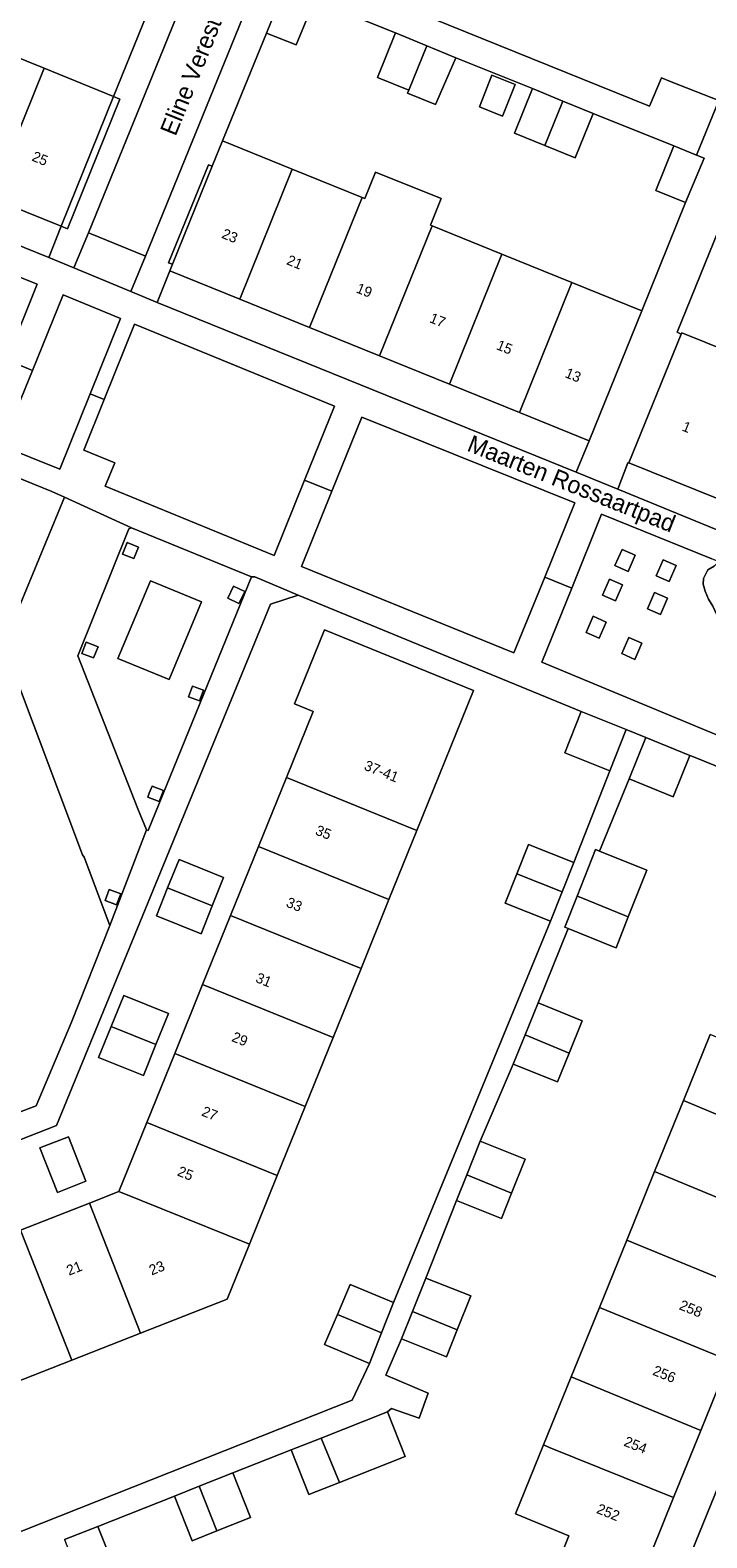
# Model space of a CAD drawing. Header units: metres. Extents: x 151448 to 154749, y 463108 to 465296.
# Tile 416 of 449: x 154360 to 154410, y 464779 to 464889. Entities that reach past the tile are written whole.
import ezdxf
from ezdxf.enums import TextEntityAlignment as Align

# ---------------------------------------------------------------- set-up
doc = ezdxf.new("R2010")
doc.units = ezdxf.units.M
for name, color, linetype, lineweight in [('B-PV-GR-GROENVOORZIENING-GV', 253, 'Continuous', 9), ('B-PV-GR-HAAG-GV', 253, 'Continuous', 9), ('B-PV-OG-BEBOUWING-GV', 1, 'Continuous', 9), ('B-PV-OG-BEBOUWING-T18', 2, 'Continuous', 9), ('B-PV-OG-TERREIN_BEGROEID-GV', 253, 'Continuous', 9), ('B-PV-OG-TERREIN_ERF-GV', 253, 'Continuous', 9), ('B-PV-OG-TOPOGRAFIE-T18', 2, 'Continuous', 9), ('B-PV-VH-OPENVERHARDING_BETONSTRAATSTEEN-GV', 253, 'Continuous', 9), ('B-PV-VH-OPENVERHARDING_TEGEL-GV', 253, 'Continuous', 9)]:
    doc.layers.add(name, color=color, linetype=linetype, lineweight=lineweight)
doc.styles.add('Drong', font='txt', dxfattribs={"height": 1.8})

msp = doc.modelspace()

# ---------------------------------------------------------------- linework, layer by layer
at = {"layer": 'B-PV-GR-GROENVOORZIENING-GV', "flags": 128}
for points in [[(154362.553, 464874.283), (154363.017, 464874.096), (154366.837, 464883.546), (154366.373, 464883.733)], [(154370.658, 464871.513), (154373.554, 464878.647), (154373.276, 464878.76), (154370.379, 464871.624)], [(154367.846, 464850.094), (154368.182, 464850.925), (154367.36, 464851.25), (154367.03, 464850.4)], [(154402.863, 464849.575), (154403.812, 464849.159), (154404.327, 464850.332), (154403.378, 464850.749)], [(154405.848, 464848.831), (154406.798, 464848.415), (154407.313, 464849.588), (154406.363, 464850.005)], [(154375.1, 464848.09), (154374.692, 464847.213), (154375.5, 464846.83), (154375.92, 464847.7)], [(154401.951, 464847.429), (154402.9, 464847.012), (154403.415, 464848.185), (154402.466, 464848.602)], [(154405.225, 464846.443), (154406.175, 464846.026), (154406.689, 464847.199), (154405.74, 464847.616)], [(154400.76, 464844.714), (154401.709, 464844.297), (154402.224, 464845.47), (154401.274, 464845.887)], [(154365.244, 464843.672), (154364.39, 464844.01), (154364.07, 464843.18), (154364.914, 464842.853)], [(154403.354, 464843.171), (154404.304, 464842.754), (154404.818, 464843.927), (154403.869, 464844.344)], [(154371.819, 464840.016), (154372.63, 464839.73), (154372.92, 464840.52), (154372.117, 464840.803)], [(154368.97, 464833.02), (154368.87, 464832.73), (154369.7, 464832.4), (154370.01, 464833.21), (154369.173, 464833.532)], [(154366.064, 464826.005), (154365.761, 464825.203), (154366.591, 464824.873), (154366.901, 464825.683)]]:
    msp.add_lwpolyline(points, close=True, dxfattribs=at)
at = {"layer": 'B-PV-GR-HAAG-GV', "flags": 128}
for points in [[(154366.373, 464883.733), (154362.553, 464874.283), (154363.017, 464874.096), (154366.837, 464883.546)], [(154373.554, 464878.647), (154373.276, 464878.76), (154370.379, 464871.624), (154370.658, 464871.513)]]:
    msp.add_lwpolyline(points, close=True, dxfattribs=at)
at = {"layer": 'B-PV-OG-BEBOUWING-GV', "flags": 128}
for points in [[(154378.813, 464891.589), (154377.51, 464888.35), (154379.66, 464887.49), (154380.99, 464890.713)], [(154361.322, 464885.781), (154356.263, 464887.832), (154352.434, 464878.385), (154357.493, 464876.334)], [(154386.88, 464888.356), (154385.58, 464885.11), (154387.849, 464884.191), (154389.17, 464887.418)], [(154389.17, 464887.418), (154387.849, 464884.191), (154387.761, 464883.973), (154389.79, 464883.151), (154389.901, 464883.36), (154391.276, 464886.556)], [(154357.493, 464876.334), (154362.553, 464874.283), (154366.373, 464883.733), (154361.322, 464885.781)], [(154395.596, 464884.606), (154393.91, 464885.272), (154392.999, 464882.967), (154394.684, 464882.301)], [(154397.76, 464880.165), (154399.077, 464883.4), (154396.87, 464884.306), (154395.56, 464881.06)], [(154401.27, 464882.5), (154399.077, 464883.4), (154397.76, 464880.165), (154399.96, 464879.27)], [(154379.374, 464878.445), (154374.306, 464880.5), (154373.554, 464878.647), (154370.658, 464871.513), (154370.47, 464871.05), (154375.555, 464868.986)], [(154408.798, 464879.464), (154407.14, 464880.136), (154405.84, 464876.89), (154408.006, 464876.006), (154409.35, 464879.24)], [(154379.374, 464878.445), (154375.555, 464868.986), (154380.642, 464866.92), (154384.462, 464876.382)], [(154380.642, 464866.92), (154385.729, 464864.855), (154389.55, 464874.319), (154389.431, 464874.367), (154390.212, 464876.294), (154385.436, 464878.23), (154384.655, 464876.304), (154384.462, 464876.382)], [(154390.816, 464862.79), (154394.637, 464872.256), (154389.55, 464874.319), (154385.729, 464864.855)], [(154394.637, 464872.256), (154390.816, 464862.79), (154395.903, 464860.725), (154399.725, 464870.193)], [(154404.813, 464868.13), (154399.725, 464870.193), (154395.903, 464860.725), (154400.99, 464858.66)], [(154403.88, 464857.05), (154412.003, 464853.776), (154413.31, 464857.06), (154414.19, 464857.43), (154415.91, 464853.28), (154418.89, 464854.52), (154417.1, 464858.59), (154417.98, 464858.99), (154421.23, 464857.673), (154424.372, 464865.43), (154414.915, 464869.236), (154412.96, 464864.41), (154407.72, 464866.53), (154407.683, 464866.439)], [(154378.956, 464834.164), (154388.441, 464830.292), (154392.566, 464840.489), (154381.717, 464844.893), (154379.538, 464839.524), (154380.899, 464838.967)], [(154400.397, 464838.949), (154399.21, 464835.95), (154402.499, 464834.647), (154403.686, 464837.645)], [(154408.321, 464835.749), (154405.102, 464837.057), (154403.885, 464834.06), (154407.104, 464832.752)], [(154376.915, 464829.118), (154386.413, 464825.277), (154388.441, 464830.292), (154378.956, 464834.164)], [(154399.856, 464827.973), (154396.567, 464829.276), (154395.721, 464827.141), (154399.011, 464825.838)], [(154370.307, 464826.121), (154373.56, 464824.819), (154374.382, 464826.872), (154371.138, 464828.179)], [(154374.884, 464824.097), (154384.381, 464820.255), (154386.413, 464825.277), (154376.915, 464829.118)], [(154400.112, 464825.525), (154400.376, 464825.421), (154403.591, 464824.103), (154403.831, 464824.008), (154405.171, 464827.397), (154401.744, 464828.788), (154401.441, 464828.911)], [(154399.011, 464825.838), (154395.721, 464827.141), (154394.876, 464825.006), (154398.165, 464823.703)], [(154370.307, 464826.121), (154369.486, 464824.089), (154372.738, 464822.765), (154373.56, 464824.819)], [(154403.831, 464824.008), (154403.591, 464824.103), (154400.376, 464825.421), (154400.112, 464825.525), (154399.224, 464823.263), (154399.461, 464823.169), (154402.68, 464821.861), (154402.937, 464821.749)], [(154384.381, 464820.255), (154374.884, 464824.097), (154372.853, 464819.075), (154382.35, 464815.234)], [(154369.459, 464814.709), (154370.377, 464816.965), (154367.125, 464818.289), (154366.207, 464816.033)], [(154370.822, 464814.053), (154380.319, 464810.212), (154382.35, 464815.234), (154372.853, 464819.075)], [(154396.318, 464815.43), (154399.525, 464814.094), (154400.482, 464816.449), (154397.263, 464817.757)], [(154366.207, 464816.033), (154365.288, 464813.776), (154368.54, 464812.452), (154369.459, 464814.709)], [(154399.525, 464814.094), (154396.318, 464815.43), (154395.45, 464813.294), (154398.669, 464811.986)], [(154407.84, 464810.629), (154417.253, 464806.707), (154419.209, 464811.529), (154409.792, 464815.436)], [(154370.822, 464814.053), (154368.79, 464809.031), (154378.287, 464805.19), (154380.319, 464810.212)], [(154417.253, 464806.707), (154407.84, 464810.629), (154405.742, 464805.464), (154415.163, 464801.552)], [(154378.287, 464805.19), (154368.79, 464809.031), (154366.759, 464804.009), (154376.256, 464800.168)], [(154363.088, 464808.005), (154361.013, 464807.187), (154362.289, 464803.949), (154364.364, 464804.767)], [(154392.082, 464805.235), (154395.338, 464803.901), (154396.319, 464806.368), (154393.049, 464807.667)], [(154395.338, 464803.901), (154392.082, 464805.235), (154391.333, 464803.35), (154394.603, 464802.051)], [(154415.163, 464801.552), (154405.742, 464805.464), (154403.713, 464800.468), (154413.155, 464796.599)], [(154366.759, 464804.009), (154364.614, 464803.167), (154368.336, 464793.691), (154374.637, 464796.166), (154376.256, 464800.168)], [(154364.614, 464803.167), (154359.61, 464801.203), (154363.333, 464791.726), (154368.336, 464793.691)], [(154354.606, 464799.239), (154358.33, 464789.761), (154363.333, 464791.726), (154359.61, 464801.203)], [(154411.17, 464791.703), (154413.155, 464796.599), (154403.713, 464800.468), (154401.727, 464795.579)], [(154388.129, 464795.286), (154391.381, 464793.942), (154392.361, 464796.408), (154389.091, 464797.707)], [(154385.873, 464793.713), (154386.752, 464795.942), (154383.586, 464797.255), (154382.658, 464795.059)], [(154391.381, 464793.942), (154388.129, 464795.286), (154387.335, 464793.287), (154390.605, 464791.988)], [(154411.17, 464791.703), (154401.727, 464795.579), (154399.67, 464790.515), (154409.106, 464786.614)], [(154382.658, 464795.059), (154381.73, 464792.863), (154384.994, 464791.484), (154385.873, 464793.713)], [(154399.67, 464790.515), (154397.664, 464785.575), (154398.152, 464785.357), (154407.126, 464781.729), (154409.106, 464786.614)], [(154386.304, 464787.97), (154381.491, 464786.068), (154382.814, 464782.839), (154387.587, 464784.727)], [(154382.814, 464782.839), (154381.491, 464786.068), (154379.298, 464785.202), (154380.582, 464781.956)], [(154398.208, 464775.736), (154398.095, 464775.457), (154403.59, 464773.009), (154404.758, 464775.889), (154407.126, 464781.729), (154398.152, 464785.357), (154397.664, 464785.575), (154395.618, 464780.537), (154399.514, 464778.955)], [(154372.611, 464782.556), (154373.885, 464779.306), (154376.34, 464780.277), (154375.056, 464783.523)], [(154370.797, 464781.839), (154372.081, 464778.593), (154373.885, 464779.306), (154372.611, 464782.556)], [(154362.806, 464778.677), (154364.061, 464775.42), (154366.508, 464776.388), (154365.224, 464779.634)]]:
    msp.add_lwpolyline(points, close=True, dxfattribs=at)
at = {"layer": 'B-PV-OG-TERREIN_BEGROEID-GV', "flags": 128}
msp.add_lwpolyline([(154358.594, 464864.548), (154360.822, 464870.056), (154354.09, 464872.766)], dxfattribs=at)
for points in [[(154380.267, 464855.792), (154382.45, 464861.18), (154367.898, 464867.154), (154365.699, 464861.676), (154364.217, 464857.983), (154366.458, 464857.067), (154365.759, 464855.365), (154378.05, 464850.32)], [(154397.75, 464848.733), (154399.95, 464854.15), (154384.448, 464860.376), (154382.266, 464854.988), (154380.047, 464849.508), (154395.51, 464843.22)], [(154410.08, 464849.99), (154409.92, 464850.07), (154401.88, 464853.32), (154399.715, 464847.942), (154397.54, 464842.54), (154410.78, 464837.05), (154413.05, 464842.76), (154413.518, 464843.928), (154413.206, 464844.084), (154412.519, 464843.834), (154412.165, 464843.751), (154411.769, 464843.564), (154411.019, 464843.751), (154410.748, 464844.314), (154410.748, 464844.959), (154409.977, 464846.626), (154409.665, 464847.147), (154409.436, 464847.709), (154409.29, 464848.23), (154409.311, 464848.647), (154409.623, 464849.272), (154410.081, 464849.542), (154410.432, 464849.843)], [(154402.863, 464849.575), (154403.378, 464850.749), (154404.327, 464850.332), (154403.812, 464849.159)], [(154405.848, 464848.831), (154406.363, 464850.005), (154407.313, 464849.588), (154406.798, 464848.415)], [(154410.432, 464849.843), (154410.081, 464849.542), (154409.623, 464849.272), (154409.311, 464848.647), (154409.29, 464848.23), (154409.436, 464847.709), (154409.665, 464847.147), (154409.977, 464846.626), (154410.748, 464844.959), (154410.748, 464844.314), (154411.019, 464843.751), (154411.769, 464843.564), (154412.165, 464843.751), (154412.519, 464843.834), (154413.206, 464844.084), (154413.518, 464843.928), (154415.107, 464847.894)], [(154401.951, 464847.429), (154402.466, 464848.602), (154403.415, 464848.185), (154402.9, 464847.012)], [(154405.225, 464846.443), (154405.74, 464847.616), (154406.689, 464847.199), (154406.175, 464846.026)], [(154400.76, 464844.714), (154401.274, 464845.887), (154402.224, 464845.47), (154401.709, 464844.297)], [(154403.354, 464843.171), (154403.869, 464844.344), (154404.818, 464843.927), (154404.304, 464842.754)]]:
    msp.add_lwpolyline(points, close=True, dxfattribs=at)
at = {"layer": 'B-PV-OG-TERREIN_ERF-GV', "flags": 128}
for points in [[(154441.321, 464934.412), (154443.457, 464939.684), (154445.44, 464944.578), (154447.433, 464949.498), (154449.61, 464954.87), (154444.192, 464957.078), (154444.116, 464957.109), (154407.39, 464866.57), (154407.683, 464866.439), (154407.72, 464866.53), (154412.96, 464864.41), (154414.915, 464869.236), (154416.904, 464874.146), (154418.979, 464879.267), (154420.992, 464884.235), (154423.022, 464889.246), (154425.134, 464894.457), (154427.224, 464899.618), (154429.194, 464904.48), (154431.278, 464909.623), (154433.318, 464914.659), (154435.326, 464919.614), (154437.36, 464924.635), (154439.312, 464929.453)], [(154337.256, 464884.537), (154332.197, 464886.588), (154327.138, 464888.639), (154322.079, 464890.689), (154317.02, 464892.74), (154316.104, 464890.48), (154361.65, 464872.01), (154362.553, 464874.283), (154357.493, 464876.334), (154352.434, 464878.385), (154347.375, 464880.436), (154342.316, 464882.486)], [(154377.51, 464888.35), (154374.306, 464880.5), (154379.374, 464878.445), (154384.462, 464876.382), (154384.655, 464876.304), (154385.436, 464878.23), (154390.212, 464876.294), (154389.431, 464874.367), (154389.55, 464874.319), (154394.637, 464872.256), (154399.725, 464870.193), (154404.813, 464868.13), (154408.006, 464876.006), (154405.84, 464876.89), (154407.14, 464880.136), (154401.27, 464882.5), (154399.96, 464879.27), (154397.76, 464880.165), (154395.56, 464881.06), (154396.87, 464884.306), (154391.276, 464886.556), (154389.901, 464883.36), (154389.79, 464883.151), (154387.761, 464883.973), (154387.849, 464884.191), (154385.58, 464885.11), (154386.88, 464888.356), (154380.99, 464890.713), (154379.66, 464887.49)], [(154395.596, 464884.606), (154394.684, 464882.301), (154392.999, 464882.967), (154393.91, 464885.272)], [(154370.47, 464871.05), (154369.55, 464868.73), (154400.04, 464856.38), (154400.99, 464858.66), (154395.903, 464860.725), (154390.816, 464862.79), (154385.729, 464864.855), (154380.642, 464866.92), (154375.555, 464868.986)], [(154403.06, 464855.152), (154411.17, 464851.813), (154412.003, 464853.776), (154403.88, 464857.05), (154403.79, 464857.06)], [(154370.307, 464826.121), (154371.138, 464828.179), (154374.382, 464826.872), (154373.56, 464824.819), (154372.738, 464822.765), (154369.486, 464824.089)], [(154369.459, 464814.709), (154368.54, 464812.452), (154365.288, 464813.776), (154366.207, 464816.033), (154367.125, 464818.289), (154370.377, 464816.965)], [(154363.088, 464808.005), (154364.364, 464804.767), (154362.289, 464803.949), (154361.013, 464807.187)]]:
    msp.add_lwpolyline(points, close=True, dxfattribs=at)
for points in [[(154351.204, 464889.883), (154356.263, 464887.832), (154361.322, 464885.781), (154366.373, 464883.733), (154370.587, 464894.133)], [(154357.159, 464778.29), (154383.734, 464788.83), (154384.994, 464791.484), (154381.73, 464792.863), (154382.658, 464795.059), (154383.586, 464797.255), (154386.752, 464795.942), (154398.165, 464823.703), (154394.876, 464825.006), (154395.721, 464827.141), (154396.567, 464829.276), (154399.856, 464827.973), (154402.499, 464834.647), (154399.21, 464835.95), (154400.397, 464838.949), (154379.812, 464847.431), (154377.792, 464846.766), (154362.23, 464808.821), (154341.194, 464800.565)], [(154359.61, 464801.203), (154364.614, 464803.167), (154366.759, 464804.009), (154368.79, 464809.031), (154370.822, 464814.053), (154372.853, 464819.075), (154374.884, 464824.097), (154376.915, 464829.118), (154378.956, 464834.164), (154380.899, 464838.967), (154379.538, 464839.524), (154381.717, 464844.893), (154392.566, 464840.489), (154388.441, 464830.292), (154386.413, 464825.277), (154384.381, 464820.255), (154382.35, 464815.234), (154380.319, 464810.212), (154378.287, 464805.19), (154376.256, 464800.168), (154374.637, 464796.166), (154368.336, 464793.691), (154363.333, 464791.726), (154358.33, 464789.761)], [(154362.806, 464778.677), (154365.224, 464779.634), (154370.797, 464781.839), (154372.611, 464782.556), (154375.056, 464783.523), (154379.298, 464785.202), (154381.491, 464786.068), (154386.304, 464787.97), (154386.59, 464788.21), (154388.623, 464787.501), (154389.267, 464789.326), (154386.186, 464790.645), (154387.335, 464793.287), (154388.129, 464795.286), (154389.091, 464797.707), (154391.333, 464803.35), (154392.082, 464805.235), (154393.049, 464807.667), (154395.45, 464813.294), (154396.318, 464815.43), (154397.263, 464817.757), (154399.461, 464823.169), (154399.224, 464823.263), (154400.112, 464825.525), (154401.441, 464828.911), (154401.744, 464828.788), (154403.885, 464834.06), (154405.102, 464837.057), (154403.686, 464837.645), (154402.499, 464834.647), (154399.856, 464827.973), (154399.011, 464825.838), (154398.165, 464823.703), (154386.752, 464795.942), (154385.873, 464793.713), (154384.994, 464791.484), (154383.734, 464788.83), (154357.159, 464778.29)], [(154407.257, 464774.901), (154428.659, 464827.511), (154408.447, 464835.699), (154408.321, 464835.749), (154407.104, 464832.752), (154403.885, 464834.06), (154401.744, 464828.788), (154405.171, 464827.397), (154403.831, 464824.008), (154402.937, 464821.749), (154402.68, 464821.861), (154399.461, 464823.169), (154397.263, 464817.757), (154400.482, 464816.449), (154399.525, 464814.094), (154398.669, 464811.986), (154395.45, 464813.294), (154393.049, 464807.667), (154396.319, 464806.368), (154395.338, 464803.901), (154394.603, 464802.051), (154391.333, 464803.35), (154389.091, 464797.707), (154392.361, 464796.408), (154391.381, 464793.942), (154390.605, 464791.988), (154387.335, 464793.287), (154386.186, 464790.645), (154389.267, 464789.326), (154388.623, 464787.501), (154386.59, 464788.21), (154386.304, 464787.97), (154387.587, 464784.727), (154382.814, 464782.839), (154380.582, 464781.956), (154379.298, 464785.202), (154375.056, 464783.523), (154376.34, 464780.277), (154373.885, 464779.306), (154372.081, 464778.593), (154370.797, 464781.839), (154365.224, 464779.634), (154366.508, 464776.388)], [(154398.208, 464775.736), (154399.514, 464778.955), (154395.618, 464780.537), (154397.664, 464785.575), (154399.67, 464790.515), (154401.727, 464795.579), (154403.713, 464800.468), (154405.742, 464805.464), (154407.84, 464810.629), (154409.792, 464815.436)], [(154411.17, 464791.703), (154409.106, 464786.614), (154407.126, 464781.729), (154404.758, 464775.889)]]:
    msp.add_lwpolyline(points, dxfattribs=at)
at = {"layer": 'B-PV-VH-OPENVERHARDING_BETONSTRAATSTEEN-GV', "flags": 128}
for points in [[(154364.54, 464873.81), (154364.789, 464873.708), (154368.527, 464872.184), (154368.708, 464872.111), (154386.979, 464917.028), (154377.225, 464921.117)], [(154380.52, 464913.14), (154372.27, 464892.78), (154364.54, 464873.81)], [(154383.385, 464891.933), (154405.37, 464883.02), (154406.24, 464885.08), (154406.941, 464884.803), (154410.41, 464883.431), (154411.255, 464885.512), (154412.07, 464887.52), (154412.918, 464889.607)], [(154309.685, 464790.192), (154322.989, 464795.467), (154340.523, 464802.272), (154341.875, 464802.797), (154357.958, 464809.198), (154360.748, 464810.253), (154363.304, 464816.331), (154366.1, 464823.371), (154364.242, 464828.365), (154364.122, 464828.524), (154358.869, 464842.472), (154358.656, 464843.685), (154358.776, 464844.748), (154359.109, 464845.636), (154362.802, 464854.551), (154361.88, 464854.97), (154357.68, 464856.669), (154357.52, 464856.26), (154354.238, 464847.722)]]:
    msp.add_lwpolyline(points, dxfattribs=at)
for points in [[(154364.665, 464862.094), (154366.878, 464867.579), (154362.709, 464869.29), (154360.478, 464863.788), (154358.252, 464858.299), (154362.452, 464856.61)], [(154366.1, 464823.371), (154368.78, 464830.35), (154368.15, 464831.88), (154363.77, 464843.02), (154367.49, 464852.25), (154367.69, 464852.33), (154362.802, 464854.551), (154359.109, 464845.636), (154358.776, 464844.748), (154358.656, 464843.685), (154358.869, 464842.472), (154364.122, 464828.524), (154364.242, 464828.365)], [(154366.064, 464826.005), (154366.901, 464825.683), (154366.591, 464824.873), (154365.761, 464825.203)]]:
    msp.add_lwpolyline(points, close=True, dxfattribs=at)
at = {"layer": 'B-PV-VH-OPENVERHARDING_TEGEL-GV', "flags": 128}
for points in [[(154412.918, 464889.607), (154412.07, 464887.52), (154411.255, 464885.512), (154410.41, 464883.431), (154408.798, 464879.464), (154409.35, 464879.24), (154408.006, 464876.006), (154404.813, 464868.13), (154400.99, 464858.66), (154400.04, 464856.38), (154403.06, 464855.152), (154403.79, 464857.06), (154403.88, 464857.05), (154407.683, 464866.439), (154407.39, 464866.57), (154444.116, 464957.109)], [(154380.305, 464918.058), (154379.252, 464915.459), (154379.26, 464915.44), (154379.05, 464914.98), (154379.513, 464914.792), (154375.673, 464905.352), (154375.21, 464905.54), (154371.185, 464895.578), (154370.587, 464894.133), (154366.373, 464883.733), (154366.837, 464883.546), (154363.017, 464874.096), (154362.553, 464874.283), (154361.65, 464872.01), (154363.478, 464871.25), (154364.54, 464873.81), (154372.27, 464892.78), (154380.52, 464913.14)], [(154411.17, 464851.813), (154403.06, 464855.152), (154400.04, 464856.38), (154369.55, 464868.73), (154367.638, 464869.525), (154363.478, 464871.25), (154361.65, 464872.01), (154316.104, 464890.48)], [(154314.03, 464888.968), (154318.136, 464887.299), (154320.179, 464886.478), (154323.53, 464885.103), (154351.433, 464873.835), (154354.09, 464872.766), (154360.822, 464870.056), (154358.594, 464864.548), (154360.478, 464863.788), (154362.709, 464869.29), (154366.878, 464867.579), (154364.665, 464862.094), (154365.699, 464861.676), (154367.898, 464867.154), (154382.45, 464861.18), (154380.267, 464855.792), (154382.266, 464854.988), (154384.448, 464860.376), (154399.95, 464854.15), (154397.75, 464848.733), (154399.715, 464847.942), (154401.88, 464853.32), (154409.92, 464850.07)], [(154410.78, 464837.05), (154397.54, 464842.54), (154399.715, 464847.942), (154397.75, 464848.733), (154395.51, 464843.22), (154380.047, 464849.508), (154382.266, 464854.988), (154380.267, 464855.792), (154378.05, 464850.32), (154365.759, 464855.365), (154366.458, 464857.067), (154364.217, 464857.983), (154365.699, 464861.676), (154364.665, 464862.094), (154362.452, 464856.61), (154358.252, 464858.299), (154360.478, 464863.788), (154358.594, 464864.548)], [(154357.68, 464856.669), (154361.88, 464854.97), (154362.802, 464854.551), (154367.69, 464852.33), (154376.42, 464848.77), (154376.656, 464848.752), (154379.812, 464847.431), (154400.397, 464838.949), (154403.686, 464837.645), (154405.102, 464837.057), (154408.321, 464835.749), (154408.447, 464835.699), (154428.659, 464827.511)], [(154324.84, 464735.113), (154329.501, 464736.963), (154328.524, 464739.423), (154326.32, 464745.006), (154329.141, 464746.164), (154327.557, 464750.026), (154323.812, 464759.501), (154322.543, 464762.709), (154321.957, 464764.175), (154320.661, 464767.44), (154318.071, 464773.947), (154316.534, 464777.831), (154313.585, 464776.702), (154311.484, 464782.186), (154310.883, 464783.409), (154310.88, 464783.415), (154309.004, 464787.929), (154341.194, 464800.565), (154362.23, 464808.821), (154377.792, 464846.766), (154379.812, 464847.431), (154376.656, 464848.752), (154376.42, 464848.77)], [(154376.42, 464848.77), (154368.9, 464830.29), (154368.78, 464830.35), (154366.1, 464823.371), (154363.304, 464816.331), (154360.748, 464810.253), (154357.958, 464809.198), (154341.875, 464802.797), (154340.523, 464802.272), (154322.989, 464795.467), (154309.685, 464790.192)], [(154408.806, 464765.982), (154413.119, 464776.574), (154411.885, 464779.305), (154412.008, 464779.607), (154416.717, 464791.169), (154419.013, 464796.808), (154430.471, 464824.941), (154432.744, 464825.829), (154428.659, 464827.511), (154407.257, 464774.901), (154409.336, 464774.063), (154407.007, 464768.601), (154405.088, 464769.413), (154403.698, 464766.187), (154400.755, 464765.049), (154401.594, 464762.796), (154400.252, 464762.308), (154398.62, 464761.712), (154397.816, 464763.912), (154394.84, 464762.762), (154392.134, 464761.606)]]:
    msp.add_lwpolyline(points, dxfattribs=at)
for points in [[(154369.55, 464868.73), (154370.47, 464871.05), (154370.658, 464871.513), (154370.379, 464871.624), (154373.276, 464878.76), (154373.554, 464878.647), (154374.306, 464880.5), (154377.51, 464888.35), (154378.813, 464891.589), (154379.94, 464893.33), (154380.766, 464895.368), (154381.628, 464897.493), (154382.459, 464899.544), (154383.313, 464901.649), (154384.115, 464903.628), (154384.997, 464905.801), (154385.836, 464907.872), (154386.648, 464909.875), (154387.493, 464911.959), (154388.323, 464914.007), (154389.18, 464916.12), (154386.979, 464917.028), (154368.708, 464872.111), (154367.638, 464869.525)], [(154389.17, 464887.418), (154391.276, 464886.556), (154396.87, 464884.306), (154399.077, 464883.4), (154401.27, 464882.5), (154407.14, 464880.136), (154408.798, 464879.464), (154410.41, 464883.431), (154406.941, 464884.803), (154406.24, 464885.08), (154405.37, 464883.02), (154383.385, 464891.933), (154379.94, 464893.33), (154378.813, 464891.589), (154380.99, 464890.713), (154386.88, 464888.356)], [(154363.478, 464871.25), (154367.638, 464869.525), (154368.708, 464872.111), (154368.527, 464872.184), (154364.789, 464873.708), (154364.54, 464873.81)], [(154368.78, 464830.35), (154368.9, 464830.29), (154376.42, 464848.77), (154367.69, 464852.33), (154367.49, 464852.25), (154363.77, 464843.02), (154368.15, 464831.88)], [(154368.182, 464850.925), (154367.846, 464850.094), (154367.03, 464850.4), (154367.36, 464851.25)], [(154370.408, 464841.287), (154372.776, 464846.935), (154369.052, 464848.475), (154366.684, 464842.828)], [(154372.776, 464846.935), (154370.408, 464841.287), (154366.684, 464842.828), (154369.052, 464848.475)], [(154374.692, 464847.213), (154375.1, 464848.09), (154375.92, 464847.7), (154375.5, 464846.83)], [(154364.914, 464842.853), (154364.07, 464843.18), (154364.39, 464844.01), (154365.244, 464843.672)], [(154372.117, 464840.803), (154372.92, 464840.52), (154372.63, 464839.73), (154371.819, 464840.016)], [(154369.173, 464833.532), (154370.01, 464833.21), (154369.7, 464832.4), (154368.87, 464832.73), (154368.97, 464833.02)]]:
    msp.add_lwpolyline(points, close=True, dxfattribs=at)

# ---------------------------------------------------------------- texts
at = {"layer": 'B-PV-OG-BEBOUWING-T18', "style": 'Drong'}
for s, rotation, p in [('25', 337.9, (154361.025, 464879.218)), ('23', 337.9, (154374.84, 464873.593)), ('21', 337.9, (154379.564, 464871.675)), ('19', 337.9, (154384.621, 464869.622)), ('17', 337.9, (154389.961, 464867.454)), ('15', 337.9, (154394.829, 464865.478)), ('13', 337.9, (154399.821, 464863.451)), ('1', 338, (154408.085, 464859.668)), ('37-41', 338, (154385.872, 464834.609)), ('35', 338, (154381.652, 464830.162)), ('33', 338, (154379.529, 464824.913)), ('31', 338, (154377.307, 464819.42)), ('29', 338, (154375.568, 464815.118)), ('27', 338, (154373.378, 464809.705)), ('25', 338, (154371.611, 464805.337)), ('21', 21.4, (154363.507, 464798.435)), ('23', 21.5, (154369.517, 464798.452)), ('258', 337.9, (154408.389, 464795.488)), ('256', 337.9, (154406.456, 464790.723)), ('254', 337.9, (154404.363, 464785.56)), ('252', 337.9, (154402.376, 464780.66))]:
    msp.add_text(s, height=0.75, rotation=rotation, dxfattribs=at).set_placement(p, align=Align.MIDDLE)
at = {"layer": 'B-PV-OG-TOPOGRAFIE-T18', "style": 'Drong'}
for s, rotation, p in [('Eline Verestraat', 68, (154372.508, 464886.542)), ('Maarten Rossaartpad', 338.1, (154399.648, 464855.404))]:
    msp.add_text(s, height=1.25, rotation=rotation, dxfattribs=at).set_placement(p, align=Align.MIDDLE)

doc.saveas('drawing.dxf')
